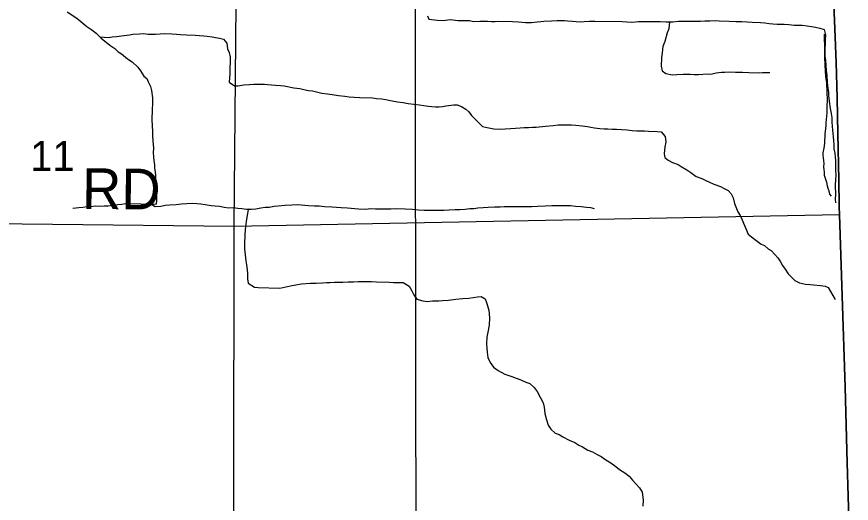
# Model space of a CAD drawing. Extents: x 1588073 to 2013523, y 1090242 to 1357120.
# Drawn here: x 1867279 to 1873434, y 1239704 to 1243292 of the extents above; entities that cross this region are included whole.
import ezdxf

# ---------------------------------------------------------------- set-up
doc = ezdxf.new("R2010")
doc.units = 0
for name, color, linetype in [('GM_X_Adjacent_County', 7, 'Continuous'), ('GM_X_County', 7, 'Continuous'), ('GM_X_County_Road', 7, 'Continuous'), ('GM_X_Minor_River', 7, 'Continuous'), ('GM_X_Section', 7, 'Continuous'), ('GM_X_Section_Text', 7, 'Continuous'), ('GM_X_Township', 7, 'Continuous'), ('GM_X_Township_Road', 7, 'Continuous'), ('GM_X_Township_Road_Text', 7, 'Continuous')]:
    doc.layers.add(name, color=color, linetype=linetype)

msp = doc.modelspace()

# ---------------------------------------------------------------- linework, layer by layer
at = {"layer": 'GM_X_Adjacent_County'}
msp.add_lwpolyline([(1873304.5, 1243381), (1873313.1, 1243201.3), (1873322.2, 1242955.4), (1873330.9, 1242693), (1873335.8, 1242430.4), (1873341.9, 1242085.9), (1873345.7, 1241898.1), (1873345.8, 1241889.1), (1873347.6, 1241834), (1873366.3, 1241233.2), (1873387.9, 1240560.7), (1873404.1, 1240003.2), (1873434.1, 1239019.2)], dxfattribs=at)
at = {"layer": 'GM_X_County'}
msp.add_lwpolyline([(1873304.5, 1243381), (1873313.1, 1243201.3), (1873322.2, 1242955.4), (1873330.9, 1242693), (1873335.8, 1242430.4), (1873341.9, 1242085.9), (1873345.7, 1241898.1), (1873345.8, 1241889.1), (1873347.6, 1241834), (1873366.3, 1241233.2), (1873387.9, 1240560.7), (1873404.1, 1240003.2), (1873434.1, 1239019.2)], dxfattribs=at)
at = {"layer": 'GM_X_County_Road'}
for points in [[(1873345.7, 1241898.1), (1873341.9, 1242085.9), (1873335.8, 1242430.5), (1873330.9, 1242693), (1873322.2, 1242955.4), (1873313.1, 1243201.3), (1873304.5, 1243381), (1873295.7, 1243576.1), (1873291.4, 1243755.1), (1873284.7, 1243930.2), (1873276.4, 1244072.4), (1873270.1, 1244349.8), (1873266.2, 1244481), (1873257.4, 1244677.7), (1873251.3, 1244874.5), (1873247.8, 1244956.3), (1873239.9, 1245185.8)], [(1873347.5, 1241834.7), (1873345.9, 1241889.2), (1873345.7, 1241898.1)], [(1873434.1, 1239019.2), (1873404.1, 1240003.3), (1873387.9, 1240560.7), (1873366.3, 1241233.1), (1873347.6, 1241834), (1873347.5, 1241834.7)]]:
    msp.add_lwpolyline(points, dxfattribs=at)
at = {"layer": 'GM_X_Minor_River'}
for points in [[(1867652.1, 1243327.6), (1867721.5, 1243280.3), (1867767, 1243243.3), (1867796.7, 1243220.8), (1867832.4, 1243196.1), (1867866.1, 1243169.4), (1867901.6, 1243132.6), (1867964.9, 1243081.3), (1868002.6, 1243056.6), (1868028.3, 1243034.1), (1868052.1, 1243017.6), (1868095.6, 1242980.7), (1868131.3, 1242958), (1868172.8, 1242919.2), (1868192.4, 1242892.8), (1868215.8, 1242854.2), (1868239.6, 1242835.7), (1868249.2, 1242811.5), (1868266.7, 1242777.1), (1868272.2, 1242746.9), (1868279.3, 1242694.6), (1868280.6, 1242656.4), (1868277.7, 1242602.3), (1868276.6, 1242536.1), (1868277.7, 1242483.9), (1868281.1, 1242447.7), (1868280.5, 1242413.6), (1868281.9, 1242377.5), (1868285.5, 1242349.3), (1868287, 1242323.2), (1868286.5, 1242291.1), (1868287.9, 1242257), (1868291.4, 1242228.8), (1868295, 1242202.7), (1868296.5, 1242174.5), (1868300.1, 1242148.4), (1868301.6, 1242120.3), (1868303.2, 1242096.2), (1868304.8, 1242072.1), (1868306.2, 1242033.9), (1868309.4, 1241987.7), (1868310.9, 1241959.6), (1868310.5, 1241935.5), (1868308.1, 1241909.4)], [(1870307.7, 1243299.1), (1870319.3, 1243274.8), (1870379.3, 1243265.8), (1870421.4, 1243263), (1870477.7, 1243270.1), (1870531.8, 1243265.1), (1870618, 1243263.6), (1870648, 1243257), (1870694.1, 1243258.2), (1870724.3, 1243259.7), (1870752.3, 1243259.2), (1870780.4, 1243256.7), (1870808.4, 1243256.2), (1870832.5, 1243257.8), (1870934.8, 1243256), (1870980.9, 1243253.2), (1871031, 1243250.3), (1871075.1, 1243249.5), (1871117.4, 1243254.8), (1871143.5, 1243256.4), (1871167.6, 1243257.9), (1871223.8, 1243261), (1871264, 1243264.3), (1871318.1, 1243263.3), (1871342.1, 1243260.9), (1871378.2, 1243258.3), (1871406.2, 1243255.8), (1871438.3, 1243255.2), (1871464.4, 1243256.8), (1871502.6, 1243258.1), (1871542.7, 1243259.4), (1871743.3, 1243255.9), (1871779.3, 1243253.2), (1871811.4, 1243252.7), (1871841.5, 1243254.1), (1871865.6, 1243255.7), (1871897.8, 1243257.2), (1871998, 1243255.4), (1872024.1, 1243257), (1872068.2, 1243254.2), (1872094.3, 1243253.7), (1872118.4, 1243255.3), (1872160.6, 1243258.6), (1872214.8, 1243259.6), (1872270.9, 1243258.7), (1872295, 1243260.2), (1872323.1, 1243259.8), (1872353.2, 1243261.2), (1872391.3, 1243262.6), (1872433.5, 1243263.8), (1872459.5, 1243261.4), (1872533.7, 1243260.1), (1872585.8, 1243257.1), (1872625.9, 1243256.4), (1872666, 1243253.7), (1872702.1, 1243251.1), (1872764.3, 1243250), (1872796.3, 1243247.4), (1872828.3, 1243242.9), (1872854.4, 1243240.4), (1872886.4, 1243237.8), (1872938.6, 1243236.9), (1872974.6, 1243234.3), (1873012.7, 1243229.6), (1873070.8, 1243228.6), (1873108.8, 1243223.9), (1873140.9, 1243219.3), (1873170.9, 1243214.8), (1873200.9, 1243208.2), (1873234.8, 1243197.6), (1873244.2, 1243159.3), (1873241.5, 1243121.2), (1873241, 1243091.1), (1873238.4, 1243053.1), (1873239.5, 1243000.9), (1873242.9, 1242968.7), (1873247.7, 1242894.4)], [(1872092.3, 1243253.8), (1872087.4, 1243203.7), (1872076.9, 1243173.8), (1872057.7, 1243109.9), (1872045.1, 1243072), (1872038.3, 1243025.9), (1872033.6, 1242989.9), (1872032.6, 1242927.7), (1872040, 1242893.5), (1872065.8, 1242873), (1872113.7, 1242864.1), (1872147.9, 1242865.5), (1872194.1, 1242868.7), (1872246.2, 1242867.8), (1872276.3, 1242865.3), (1872308.4, 1242866.7), (1872374.6, 1242869.6), (1872398.7, 1242869.1), (1872437, 1242878.5), (1872477.1, 1242881.8), (1872501.3, 1242883.4), (1872537.4, 1242884.8), (1872579.5, 1242882), (1872631.6, 1242883.1), (1872677.7, 1242880.3), (1872753.9, 1242878.9), (1872780, 1242880.5), (1872804.1, 1242880.1), (1872832.2, 1242879.6)], [(1867892.7, 1243141.8), (1867893.7, 1243142.8), (1867923.8, 1243140.3), (1867957.8, 1243137.7), (1867982, 1243143.3), (1868016.1, 1243146.7), (1868072.4, 1243153.7), (1868110.6, 1243159.1), (1868134.8, 1243162.6), (1868185, 1243165.8), (1868213.1, 1243167.3), (1868249.1, 1243162.6), (1868303.3, 1243163.7), (1868337.4, 1243165.1), (1868371.6, 1243168.5), (1868423.7, 1243165.6), (1868457.8, 1243163), (1868485.8, 1243160.5), (1868531.9, 1243157.7), (1868596, 1243154.6), (1868626.1, 1243154), (1868660.2, 1243151.4), (1868684.2, 1243149), (1868720.2, 1243144.4), (1868746.2, 1243137.9), (1868774.2, 1243133.4), (1868804.2, 1243126.8), (1868829.8, 1243096.3), (1868833.1, 1243054.1), (1868846.6, 1243027.8), (1868852.1, 1242993.6), (1868853.4, 1242955.4), (1868850.8, 1242917.3), (1868850, 1242869.2), (1868847.5, 1242841.1), (1868846.9, 1242809), (1868884.6, 1242782.3), (1868910.7, 1242781.8), (1868954.9, 1242789.1), (1868995.1, 1242792.4), (1869027.2, 1242793.8), (1869063.4, 1242795.2), (1869105.5, 1242794.4), (1869129.5, 1242792), (1869187.6, 1242787), (1869225.7, 1242784.3), (1869251.7, 1242781.8), (1869321.7, 1242768.6), (1869367.7, 1242761.8), (1869397.7, 1242755.2), (1869431.7, 1242746.6), (1869461.7, 1242744.1), (1869489.7, 1242737.6), (1869529.7, 1242728.8), (1869571.7, 1242724.1), (1869605.7, 1242717.5), (1869651.7, 1242710.6), (1869697.8, 1242705.8), (1869729.8, 1242701.2), (1869767.9, 1242698.6), (1869809.9, 1242695.8), (1869902.2, 1242694.2), (1869932.2, 1242689.6), (1869968.3, 1242687), (1870000.3, 1242682.4), (1870036.3, 1242673.8), (1870086.3, 1242664.9), (1870130.3, 1242660.1), (1870166.3, 1242651.4), (1870250.4, 1242641.9), (1870282.4, 1242637.3), (1870316.4, 1242632.8), (1870340.4, 1242630.3), (1870366.5, 1242627.8), (1870394.6, 1242627.3), (1870418.6, 1242628.9), (1870442.8, 1242634.5), (1870503.1, 1242641.5), (1870527.2, 1242641.1), (1870559.1, 1242630.5), (1870590.9, 1242609.9), (1870614.6, 1242589.4), (1870632.2, 1242563), (1870665.7, 1242530.3), (1870689.4, 1242505.8), (1870713.1, 1242483.3), (1870737, 1242476.9), (1870761, 1242472.4), (1870799, 1242465.8), (1870845.1, 1242462.9), (1870881.3, 1242464.3), (1870921.4, 1242467.6), (1870957.6, 1242471), (1870991.7, 1242472.4), (1871021.8, 1242473.9), (1871054, 1242475.3), (1871082.1, 1242476.8), (1871110.2, 1242476.3), (1871178.5, 1242485.2), (1871234.8, 1242490.2), (1871272.9, 1242493.6)], [(1873233.9, 1243162.7), (1873233.8, 1243116.6), (1873235.7, 1243088.5), (1873235.6, 1243074.5), (1873237.6, 1243046.4), (1873237.4, 1242982.2), (1873239.3, 1242948.1), (1873239.2, 1242932.1), (1873241.1, 1242892), (1873245, 1242851.9), (1873246.9, 1242833.8), (1873250.9, 1242807.8), (1873250.8, 1242779.7), (1873252.7, 1242759.6), (1873254.7, 1242741.6), (1873254.6, 1242713.5), (1873256.5, 1242697.5), (1873256.4, 1242669.4), (1873254.3, 1242637.3), (1873254.2, 1242583.2), (1873250.1, 1242559.1), (1873248, 1242535.1), (1873245.9, 1242509), (1873245.9, 1242490.9), (1873243.8, 1242466.9), (1873239.7, 1242426.8), (1873235.5, 1242358.6), (1873231.4, 1242322.6), (1873225.2, 1242288.5), (1873225.2, 1242270.4), (1873227.1, 1242252.4), (1873229.1, 1242228.3), (1873231, 1242210.3), (1873228.9, 1242184.2), (1873230.9, 1242162.1), (1873232.8, 1242148.1), (1873234.7, 1242124.1), (1873240.7, 1242102), (1873250.6, 1242071.9), (1873256.5, 1242045.8), (1873260.5, 1242027.7), (1873268.4, 1242007.7), (1873274.4, 1241983.6), (1873284.4, 1241969.5)], [(1873247.7, 1242894.4), (1873253.1, 1242858.2), (1873256.2, 1242805.9), (1873261.5, 1242761.7), (1873265.1, 1242735.5), (1873266.7, 1242711.4), (1873272, 1242669.2), (1873279.1, 1242614.9), (1873284.5, 1242578.7), (1873290, 1242548.5), (1873291.4, 1242514.3), (1873292.9, 1242484.2), (1873296.4, 1242456.1), (1873298, 1242429.9), (1873299.6, 1242405.8), (1873303.1, 1242379.7), (1873304.6, 1242349.6), (1873306.1, 1242317.4), (1873311.6, 1242285.2), (1873315.1, 1242257.1), (1873316.7, 1242233), (1873318.3, 1242208.8), (1873317.6, 1242166.7), (1873318.8, 1242118.6), (1873316.4, 1242094.5), (1873315.6, 1242048.4), (1873316.4, 1241980.1), (1873315.9, 1241950), (1873317.4, 1241919.9)], [(1871272.9, 1242493.6), (1871299, 1242495.1), (1871371.2, 1242493.8), (1871403.3, 1242491.3), (1871449.4, 1242486.4), (1871489.4, 1242481.7), (1871513.4, 1242477.3), (1871541.4, 1242472.8), (1871579.4, 1242468.1), (1871611.5, 1242465.5), (1871639.6, 1242465.1), (1871671.6, 1242462.5), (1871701.7, 1242461.9), (1871739.8, 1242459.3), (1871781.9, 1242456.5), (1871817.9, 1242453.9), (1871852, 1242451.3), (1871908.1, 1242450.3), (1871938.2, 1242447.8), (1872002.4, 1242446.6), (1872032.4, 1242442.1), (1872061.9, 1242407.5), (1872065.2, 1242367.3), (1872058.6, 1242331.3), (1872053.7, 1242281.2), (1872059.2, 1242253), (1872083, 1242234.5), (1872114.8, 1242215.9), (1872156.7, 1242201.1), (1872180.5, 1242186.7), (1872220.2, 1242163.9), (1872250, 1242143.3), (1872289.6, 1242114.5), (1872331.5, 1242099.7), (1872361.3, 1242085.2), (1872387.2, 1242072.7), (1872421, 1242056), (1872468.9, 1242039.1), (1872496.7, 1242024.6), (1872526.5, 1242010), (1872548.2, 1241985.6), (1872563.7, 1241955.2), (1872573.1, 1241914.9), (1872582.7, 1241890.6), (1872598.1, 1241852.2), (1872615.7, 1241825.9), (1872627.3, 1241799.6), (1872673.5, 1241688.4), (1872699.3, 1241667.9), (1872729, 1241645.3), (1872768.6, 1241614.5), (1872794.5, 1241604), (1872820.1, 1241579.5), (1872844, 1241569), (1872869.6, 1241538.5), (1872893.3, 1241514), (1872912.8, 1241485.5), (1872926.4, 1241457.2), (1872946, 1241430.8), (1872967.5, 1241396.3), (1872995.1, 1241369.7), (1873018.8, 1241347.2), (1873052.6, 1241330.6), (1873096.6, 1241319.8), (1873130.6, 1241317.2), (1873154.7, 1241314.7), (1873206.7, 1241309.8), (1873240.8, 1241305.2), (1873264.7, 1241294.8), (1873316.3, 1241207)], [(1867691.9, 1241879.8), (1867738.2, 1241884.8), (1867766.3, 1241888.2), (1867798.5, 1241891.5), (1867826.7, 1241892.9), (1867862.9, 1241896.2), (1867891, 1241895.6), (1867923.1, 1241896.9), (1867953.2, 1241898.2), (1867983.4, 1241901.6), (1868023.7, 1241906.7), (1868053.9, 1241910.1), (1868082, 1241913.5), (1868308.1, 1241909.4)], [(1868272.6, 1241910.1), (1868300.4, 1241892.8), (1868342.6, 1241895.8), (1868374.9, 1241901.2), (1868405, 1241904.6), (1868455.3, 1241907.5), (1868495.5, 1241912.6), (1868533.7, 1241913.8), (1868571.9, 1241917), (1868608, 1241914.2), (1868638, 1241911.6), (1868668.1, 1241906.9), (1868714.1, 1241899.9), (1868742.1, 1241897.3), (1868774.2, 1241894.6), (1868808.2, 1241887.8), (1868842.2, 1241883.1), (1868876.3, 1241884.3), (1868910.4, 1241879.6), (1868938.4, 1241877), (1868974.4, 1241872.2), (1869010.6, 1241873.4), (1869042.8, 1241874.7), (1869079, 1241882), (1869111.3, 1241887.3), (1869141.4, 1241888.7), (1869177.7, 1241893.9), (1869207.8, 1241897.3), (1869258.1, 1241902.2), (1869308.4, 1241905.1), (1869350.6, 1241906.2), (1869430.7, 1241900.5), (1869474.8, 1241897.5), (1869510.9, 1241896.8), (1869549, 1241891.9), (1869603.2, 1241890.8), (1869671.3, 1241885.3), (1869717.4, 1241882.3), (1869771.5, 1241877.1), (1869799.5, 1241874.5), (1869851.7, 1241873.4), (1869889.9, 1241876.6), (1869924, 1241875.8), (1869960.1, 1241875), (1869988.3, 1241876.4), (1870038.4, 1241875.4), (1870078.6, 1241876.5), (1870144.8, 1241875.1), (1870194.9, 1241872), (1870243, 1241868.9), (1870285.1, 1241866), (1870367.4, 1241864.2), (1870429.6, 1241864.9), (1870467.9, 1241868.1), (1870512, 1241869.2), (1870546.2, 1241870.4), (1870586.4, 1241873.6), (1870620.6, 1241876.8), (1870650.7, 1241878.2), (1870678.9, 1241881.6), (1870719.1, 1241884.8), (1870755.3, 1241888), (1870803.5, 1241889), (1870845.7, 1241890.1), (1870873.8, 1241891.5), (1870920, 1241892.5), (1870964.2, 1241891.5), (1871018.4, 1241892.4), (1871078.6, 1241893.1), (1871120.8, 1241894.2), (1871177.1, 1241897), (1871225.3, 1241900), (1871275.5, 1241900.9), (1871363.8, 1241899), (1871399.8, 1241894.2), (1871441.9, 1241891.3), (1871480, 1241888.4), (1871510, 1241883.8), (1871538, 1241877.1)], [(1868991, 1241872.8), (1868986.4, 1241869.9), (1868981.8, 1241839.9), (1868974.9, 1241799.9), (1868965.7, 1241745.9), (1868960.5, 1241687.8), (1868958.8, 1241611.6), (1868960.2, 1241579.4), (1868963.3, 1241537.2), (1868968.4, 1241492.9), (1868973.7, 1241462.7), (1868979, 1241426.4), (1868980.4, 1241398.3), (1868981.5, 1241358.1), (1868984.9, 1241325.9), (1869032.4, 1241296.8), (1869060.5, 1241294.2), (1869219, 1241290.8), (1869263.3, 1241299.8), (1869309.7, 1241308.9), (1869380.2, 1241321.4), (1869444.6, 1241326), (1869488.7, 1241327.1), (1869535, 1241330.1), (1869563.1, 1241331.5), (1869591.2, 1241330.9), (1869623.4, 1241334.2), (1869683.6, 1241334.9), (1869723.8, 1241336.1), (1869762, 1241337.3), (1869796.1, 1241338.5), (1869844.3, 1241339.5), (1869894.5, 1241340.4), (1869932.6, 1241337.6), (1870026.9, 1241335.6), (1870059, 1241332.9), (1870129.2, 1241331.4), (1870172.8, 1241304.3), (1870194.2, 1241271.7), (1870207.6, 1241241.3), (1870228.9, 1241208.8), (1870274.8, 1241195.7), (1870308.9, 1241193), (1870345.1, 1241196.2), (1870391.3, 1241197.2), (1870419.4, 1241198.6), (1870463.7, 1241201.7), (1870518, 1241208.6), (1870570.3, 1241213.4), (1870612.5, 1241216.6), (1870677, 1241227.2), (1870705.1, 1241228.6), (1870732.9, 1241211.9), (1870744.3, 1241183.6), (1870761.2, 1241127), (1870766, 1241070.7), (1870762.8, 1241016.6), (1870753.7, 1240966.6), (1870746.9, 1240928.6), (1870743.8, 1240878.5), (1870745.1, 1240846.3), (1870748.6, 1240818.1), (1870753.7, 1240777.9), (1870771, 1240741.4), (1870796.4, 1240706.7), (1870830, 1240683.9), (1870879.6, 1240656.7), (1870929.4, 1240639.6), (1870963.3, 1240626.8), (1870997.1, 1240614), (1871034.9, 1240597.1), (1871062.8, 1240586.5), (1871096.3, 1240557.7), (1871117.7, 1240527.1), (1871142.9, 1240482.4), (1871162.1, 1240443.8), (1871169.5, 1240411.6), (1871174.5, 1240365.3), (1871185.5, 1240318.9), (1871198.8, 1240280.4), (1871218.2, 1240249.9), (1871249.7, 1240221.1), (1871279.6, 1240210.5), (1871307.3, 1240193.8), (1871353, 1240168.7), (1871394.8, 1240151.8), (1871424.5, 1240133.1), (1871452.3, 1240120.4), (1871491.9, 1240095.5), (1871525.8, 1240082.7), (1871559.5, 1240063.9), (1871589.3, 1240049.2), (1871624.9, 1240024.3), (1871660.5, 1240001.5), (1871698.1, 1239974.6), (1871725.8, 1239953.9), (1871763.4, 1239929), (1871795, 1239904.2), (1871820.4, 1239875.6), (1871843.9, 1239847), (1871871.4, 1239818.3)], [(1871871.4, 1239818.3), (1871892.8, 1239785.7), (1871899.6, 1239729.3), (1871896.6, 1239683.2)]]:
    msp.add_lwpolyline(points, dxfattribs=at)
at = {"layer": 'GM_X_Section'}
msp.add_lwpolyline([(1864904.2, 1244501), (1870215.8, 1244448.9), (1870221.9, 1239160.6), (1864834.6, 1239221.8)], close=True, dxfattribs=at)
at = {"layer": 'GM_X_Township'}
msp.add_lwpolyline([(1873434.1, 1239019.2), (1873404.1, 1240003.2), (1873387.9, 1240560.7), (1873366.3, 1241233.2), (1873347.6, 1241834), (1873345.8, 1241889.1), (1873345.7, 1241898.1), (1873341.9, 1242085.9), (1873335.8, 1242430.4), (1873330.9, 1242693), (1873322.2, 1242955.4), (1873313.1, 1243201.3), (1873304.5, 1243381)], dxfattribs=at)
at = {"layer": 'GM_X_Township_Road'}
for points in [[(1868879.6, 1237583.8), (1868879.6, 1237585), (1868878, 1237791.2), (1868883, 1241748.6), (1868941.8, 1248305.7)], [(1868883, 1241748.6), (1873347.6, 1241834)], [(1863522.4, 1241806.7), (1868883, 1241748.6)]]:
    msp.add_lwpolyline(points, dxfattribs=at)

# ---------------------------------------------------------------- texts
at = {"layer": 'GM_X_Section_Text'}
msp.add_text('11', height=221, rotation=0.00001, dxfattribs=at).set_placement((1867378.1, 1242154.7))
at = {"layer": 'GM_X_Township_Road_Text'}
msp.add_text('RD', height=300, rotation=359.50634, dxfattribs=at).set_placement((1867759.7, 1241874.9))

doc.saveas('drawing.dxf')
